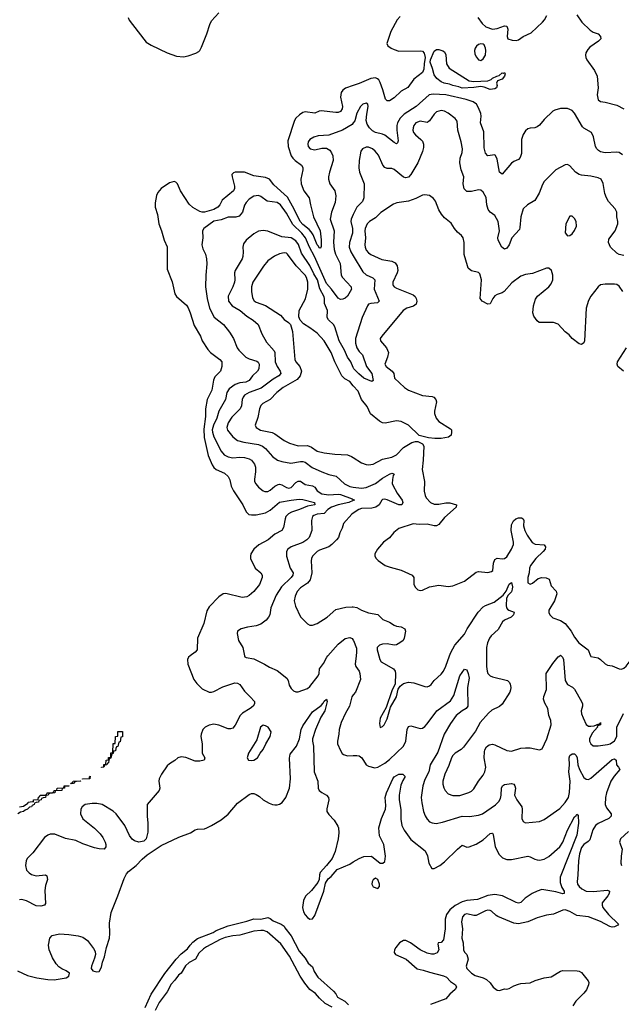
# Model space of a CAD drawing. Header units: inches. Extents: x 2001573 to 2220545, y 644482 to 846830.
# Tile 667 of 755: x 2137150 to 2142289, y 777024 to 785432. Entities that reach past the tile are written whole.
import ezdxf

# ---------------------------------------------------------------- set-up
doc = ezdxf.new("R2010")
doc.units = ezdxf.units.IN
doc.header["$MEASUREMENT"] = 0
for name, color, linetype in [('C1737', 7, 'Continuous'), ('C1738', 7, 'Continuous'), ('C1747', 7, 'Continuous'), ('C1748', 7, 'Continuous')]:
    doc.layers.add(name, color=color, linetype=linetype)

msp = doc.modelspace()

# ---------------------------------------------------------------- linework, layer by layer
at = {"layer": 'C1737', "color": 5}
for points, elevation in [([(2138607.1, 780000), (2138592.8, 779990), (2138583.8, 779970), (2138586.4, 779930), (2138637.8, 779797.8), (2138663.4, 779763.4), (2138710, 779718.7), (2138770, 779690.2), (2138790, 779689.1), (2138810, 779694.9), (2138885.4, 779734.6), (2138988.5, 779768.5), (2139010, 779767), (2139030, 779754.4), (2139070, 779697), (2139120.3, 779650), (2139154.9, 779610), (2139155.6, 779590), (2139143.6, 779570), (2139119.5, 779550), (2139052.9, 779510), (2139032.6, 779490), (2138991.5, 779408.5), (2138970, 779383.1), (2138950, 779375.8), (2138930, 779377.3), (2138850, 779406.9), (2138810, 779415.6), (2138770, 779408.8), (2138735.3, 779390), (2138714, 779370), (2138699.2, 779330), (2138698.2, 779310), (2138708.1, 779250), (2138708.9, 779170), (2138733.1, 779130), (2138724.9, 779110), (2138690, 779100.3), (2138650, 779101), (2138570, 779130.6), (2138530, 779138.2), (2138501.3, 779130), (2138474.7, 779105.3), (2138430, 779078), (2138410, 779059.8), (2138362.1, 778990), (2138342.2, 778950), (2138339.7, 778930), (2138348.2, 778870), (2138342, 778850), (2138239.5, 778730), (2138238.5, 778630), (2138246.2, 778570), (2138245.8, 778494.2), (2138230, 778437.2), (2138210, 778416.2), (2138167.7, 778407.7), (2138130, 778419.5), (2138110, 778434.5), (2138087, 778467), (2138049.6, 778550), (2137974.7, 778650), (2137950, 778672.6), (2137855.1, 778730), (2137810, 778739.1), (2137770, 778738.5), (2137710, 778729.6), (2137683.7, 778710), (2137674, 778690), (2137670.4, 778650), (2137690, 778608.2), (2137789.1, 778529.1), (2137839.1, 778479.1), (2137860.5, 778450), (2137880.5, 778410), (2137885.5, 778390), (2137886.8, 778370), (2137871.3, 778350), (2137830, 778351.5), (2137790, 778360.4), (2137690, 778395.1), (2137630, 778423.9), (2137541.4, 778441.4), (2137450, 778477.3), (2137410, 778476.4), (2137390, 778469.8), (2137363.5, 778450), (2137261.6, 778318.4), (2137214.2, 778270), (2137205.6, 778250), (2137199, 778210), (2137210, 778170.8), (2137230, 778146.8), (2137250, 778134), (2137290, 778122.8), (2137370, 778131.3), (2137381, 778121), (2137386.8, 778090), (2137370, 778038), (2137364.6, 777995.4), (2137370, 777886), (2137362, 777870), (2137330, 777862.7), (2137290, 777866.6), (2137210, 777907), (2137170, 777918), (2137150, 777917.2)], 220), ([(2139071.2, 780000), (2139072.8, 779992.8), (2139085.8, 779985.8), (2139150, 779974.3), (2139242, 779930), (2139283.4, 779903.4), (2139350, 779874.9), (2139432.4, 779810), (2139443.1, 779790), (2139451.7, 779750), (2139470, 779720.4), (2139490, 779700.7), (2139510, 779693.4), (2139530, 779693.4), (2139610, 779720.3), (2139630, 779738), (2139698.9, 779830), (2139707.8, 779850), (2139711.2, 779890), (2139744.2, 779935.8), (2139774.8, 779990), (2139783.6, 780000)], 240), ([(2140000, 779667), (2139987.1, 779650), (2139967.9, 779570), (2139932.8, 779510), (2139895.6, 779430), (2139879.6, 779370), (2139876.5, 779330), (2139864, 779270), (2139864.6, 779250), (2139890, 779190.8), (2139906.1, 779166.1), (2139917.3, 779157.3), (2139950, 779146.4), (2140000, 779148.8)], 240), ([(2137131, 777310), (2137217.3, 777270), (2137296, 777250), (2137390, 777235.2), (2137446, 777234), (2137546, 777250), (2137570, 777264.7), (2137575.3, 777290), (2137548, 777310), (2137510, 777326), (2137484.4, 777344.4), (2137462.7, 777370), (2137430, 777422), (2137410, 777468.7), (2137402, 777490), (2137397, 777530), (2137406.6, 777590), (2137427.8, 777612.2), (2137490, 777625.5), (2137570, 777621.6), (2137650, 777607.7), (2137690, 777596.3), (2137730.4, 777570.4), (2137781.1, 777501.1), (2137794.4, 777474.4), (2137798, 777450), (2137790, 777418), (2137762.8, 777350), (2137761, 777330), (2137774, 777310), (2137810, 777301), (2137830, 777304.7), (2137850, 777342), (2137856.4, 777383.6), (2137873.8, 777430), (2137891.5, 777510), (2137916.3, 777590), (2137920.6, 777630), (2137917.2, 777717.2), (2137931.5, 777808.5), (2137990, 777951.7), (2138041.9, 778098.1), (2138061.9, 778138.1), (2138080.2, 778159.8), (2138144.5, 778210), (2138196.1, 778263.9), (2138239.5, 778300.5), (2138359.6, 778380.4), (2138510, 778452.6), (2138610, 778489), (2138650, 778513.6), (2138670, 778519.7), (2138730, 778524.1), (2138750, 778531.1), (2138790, 778550.2), (2138870, 778598.8), (2138931.1, 778648.9), (2139010, 778743.1), (2139110, 778816.4), (2139130, 778823.1), (2139150, 778823.1), (2139170, 778815.8), (2139198.5, 778798.5), (2139230.8, 778770), (2139281.8, 778741.8), (2139310, 778731.7), (2139330, 778727), (2139350, 778728.5), (2139370, 778733.7), (2139393, 778747), (2139424.7, 778790), (2139454.9, 778870), (2139463.4, 778950), (2139454.1, 779125.9), (2139459.5, 779160.5), (2139514.2, 779230), (2139539.4, 779290), (2139556, 779370), (2139570, 779403.2), (2139650, 779521.5), (2139725.3, 779574.7), (2139743.1, 779596.9), (2139750, 779613.4), (2139770, 779630.7), (2139777.1, 779610), (2139756.1, 779530), (2139722.4, 779477.6), (2139677.1, 779370), (2139652.1, 779290), (2139651.3, 779270), (2139658.9, 779230), (2139665.8, 779010), (2139695.8, 778930), (2139700.9, 778870), (2139708.9, 778850), (2139730, 778832.2), (2139770.2, 778810.2), (2139787, 778790), (2139790.3, 778770), (2139772.5, 778692.5), (2139774.9, 778670), (2139790, 778644), (2139836.2, 778596.2), (2139866.9, 778546.9), (2139874.9, 778530), (2139875.3, 778490), (2139870, 778438), (2139844.4, 778330), (2139819.3, 778270), (2139771.7, 778208.3), (2139716.3, 778150), (2139710.5, 778130), (2139708.4, 778090), (2139696.7, 778063.3), (2139643.2, 777996.8), (2139592.5, 777947.5), (2139574.2, 777910), (2139566.3, 777850), (2139573.9, 777813.9), (2139590, 777787.4), (2139610, 777765.7), (2139630, 777752.2), (2139650, 777754.4), (2139670, 777782.4), (2139747, 777990), (2139762, 778058), (2139784.9, 778095.1), (2139810, 778115.5), (2139863.5, 778176.5), (2139970, 778221.5), (2140000, 778240.2)], 220), ([(2137149.2, 778710), (2137183.1, 778716.9), (2137219.3, 778740.7), (2137224, 778750), (2137256.9, 778756.9), (2137267.3, 778752.7), (2137269, 778770), (2137307.3, 778772.7), (2137310, 778794), (2137322, 778798), (2137326, 778810), (2137368.4, 778811.6), (2137382, 778818), (2137386, 778830), (2137428.7, 778831.3), (2137442, 778838), (2137446, 778850), (2137468.4, 778851.6), (2137470, 778870.3), (2137527.3, 778872.7), (2137530.7, 778890.7), (2137574, 778890), (2137534, 778886), (2137532, 778870), (2137512.7, 778867.3), (2137510, 778849.4), (2137454, 778846), (2137452, 778830), (2137412.7, 778827.3), (2137398, 778822), (2137394, 778810), (2137374, 778806), (2137372, 778790), (2137351.6, 778788.4), (2137338, 778782), (2137334, 778770), (2137314, 778766), (2137312, 778750), (2137291.1, 778748.9), (2137278, 778742), (2137274, 778730), (2137258, 778722), (2137251.3, 778710), (2137233.4, 778706.6), (2137218, 778690), (2137196.9, 778683.1), (2137182, 778670), (2137156, 778664), (2137134, 778650)], 180), ([(2138222.5, 776997.5), (2138274.7, 777110), (2138390, 777288.5), (2138486.4, 777410), (2138530, 777455.8), (2138582.6, 777497.4), (2138605.3, 777530), (2138630, 777554.9), (2138670, 777586.5), (2138802.8, 777637.2), (2138830, 777654.6), (2138930, 777695.3), (2139090, 777733.4), (2139150, 777755.4), (2139210, 777751), (2139270, 777764.9), (2139290, 777757), (2139316.6, 777736.6), (2139382.6, 777710), (2139410, 777690.7), (2139416.4, 777676.4), (2139470, 777607.9), (2139537.9, 777477.9), (2139590, 777418), (2139614.6, 777374.6), (2139650, 777345.7), (2139664.9, 777304.9), (2139696, 777256), (2139830, 777135.5), (2139850, 777113.2), (2139865.2, 777085.2), (2139926.5, 777050), (2139959.5, 777019.5)], 180), ([(2139818.6, 776998.6), (2139759.8, 777030), (2139710, 777077.3), (2139676.5, 777116.5), (2139630, 777151.2), (2139584.9, 777204.9), (2139545.5, 777265.5), (2139456.1, 777436.1), (2139379.8, 777539.8), (2139262.9, 777642.9), (2139233.6, 777653.6), (2139210, 777654.7), (2139150, 777649.7), (2139030, 777613.5), (2138970, 777608.8), (2138905.5, 777594.5), (2138862.6, 777577.4), (2138745.4, 777514.6), (2138720.9, 777499.1), (2138680.3, 777459.7), (2138651.1, 777410), (2138598.3, 777381.7), (2138566.7, 777353.3), (2138530.2, 777290), (2138506.6, 777273.4), (2138476.9, 777230), (2138444, 777196), (2138410, 777131.6), (2138341.3, 777038.7), (2138307.3, 776972.7)], 180)]:
    msp.add_lwpolyline(points, dxfattribs=dict(at, elevation=elevation))
for points, elevation in [([(2139230, 779406.6), (2139206.4, 779390), (2139176, 779284), (2139105.5, 779170), (2139098, 779150), (2139094.8, 779130), (2139106, 779110), (2139130, 779104.9), (2139150, 779108.2), (2139182.7, 779130), (2139205.2, 779170), (2139230, 779201), (2139251.8, 779250), (2139289.6, 779310), (2139299.3, 779350), (2139272.7, 779390), (2139250, 779403.7)], 240), ([(2137850, 779046), (2137848.9, 779048.9), (2137868, 779052), (2137870, 779072), (2137886, 779074), (2137889.6, 779110), (2137908.7, 779111.3), (2137910, 779130.8), (2137928.4, 779131.6), (2137930, 779172), (2137946, 779174), (2137950, 779251.3), (2137967.3, 779252.7), (2137970, 779311.3), (2137987.3, 779312.7), (2137990, 779354), (2138030, 779354), (2138030, 779308), (2138014, 779306), (2138010, 779266), (2137998, 779262), (2137990, 779226), (2137978, 779222), (2137971.6, 779208.4), (2137970, 779188.7), (2137952.7, 779187.3), (2137950, 779166), (2137938, 779162), (2137930, 779126), (2137918, 779122), (2137912, 779108), (2137910, 779086), (2137898, 779082), (2137894, 779070), (2137874, 779066), (2137870, 779048)], 180), ([(2137587.3, 778907.3), (2137590, 778914), (2137602, 778918), (2137606, 778930), (2137674, 778934), (2137669, 778929), (2137632, 778928), (2137618, 778922), (2137610, 778909)], 180), ([(2137686, 778946), (2137686, 778950), (2137746, 778954), (2137746, 778966), (2137751.6, 778971.6), (2137750, 778949.2)], 180)]:
    msp.add_lwpolyline(points, close=True, dxfattribs=dict(at, elevation=elevation))
at = {"layer": 'C1738', "color": 5}
for points, elevation in [([(2138076.9, 785450), (2138086.9, 785426.9), (2138112.7, 785390), (2138230, 785239.3), (2138273.9, 785213.9), (2138410, 785150.3), (2138490, 785121.6), (2138550, 785115.8), (2138590, 785123.1), (2138654.3, 785145.7), (2138679.7, 785160.3), (2138689.6, 785170.4), (2138702.7, 785197.3), (2138750, 785310.8), (2138774, 785390), (2138790, 785421.3), (2138850, 785490.3)], 220), ([(2140000, 784869.9), (2139933.7, 784846.3), (2139909.7, 784830.3), (2139897.3, 784810), (2139890.8, 784770), (2139908.2, 784690), (2139905.5, 784670), (2139890, 784647.4), (2139870, 784639.9), (2139850, 784639), (2139725.4, 784654.6), (2139707.8, 784652.2), (2139670, 784635.1), (2139590, 784645.3), (2139570, 784640.9), (2139539.6, 784620.4), (2139510.2, 784590), (2139497.8, 784570), (2139442.1, 784397.9), (2139442.3, 784350), (2139470, 784270.5), (2139482.8, 784250), (2139502.8, 784230), (2139556.9, 784190), (2139570.2, 784170), (2139570.2, 784150), (2139552.3, 784070), (2139555.8, 784030), (2139576.6, 783970), (2139623.8, 783910), (2139634.6, 783850), (2139661.3, 783750), (2139717.2, 783630), (2139726.6, 783553.4), (2139726, 783494), (2139719, 783481), (2139710, 783480.5), (2139700.4, 783500.4), (2139690, 783509.8), (2139655.7, 783595.7), (2139641, 783621), (2139621.8, 783641.8), (2139570, 783682.4), (2139545.7, 783710), (2139495.3, 783815.3), (2139438, 783918), (2139321.2, 784021.2), (2139285.1, 784070), (2139250, 784084.4), (2139150, 784099.8), (2139070, 784130.8), (2138990.2, 784129.8), (2138975.3, 784124.8), (2138963.1, 784110), (2138963.9, 784090), (2138985, 784010), (2138984.4, 783990), (2138976, 783970), (2138880.8, 783890), (2138860.2, 783850), (2138843.6, 783830), (2138808.9, 783810), (2138730, 783788.1), (2138710, 783787.7), (2138690, 783793.5), (2138630, 783829.8), (2138597.2, 783857.2), (2138523.2, 783970), (2138499.7, 784030), (2138485.5, 784045.5), (2138470, 784050.8), (2138430, 784040.4), (2138358.7, 783990), (2138330, 783957), (2138320.3, 783930), (2138308.9, 783868.9), (2138307.4, 783830), (2138326.4, 783770), (2138338, 783690), (2138362.6, 783630), (2138384.2, 783550), (2138411.2, 783491.2), (2138410, 783302), (2138452.4, 783192.4), (2138476.5, 783090), (2138488.5, 783068.5), (2138573.8, 782993.8), (2138590, 782970.4), (2138607.3, 782930), (2138640.3, 782820.3), (2138694.9, 782730), (2138708.8, 782690), (2138756.8, 782616.8), (2138779.5, 782590), (2138860.3, 782530), (2138876, 782510), (2138875.8, 782470), (2138865.3, 782430), (2138818, 782382), (2138804.7, 782355.3), (2138791.4, 782270), (2138750.7, 782189.3), (2138737.8, 782110), (2138736.2, 782043.8), (2138724.3, 781935.7), (2138724.7, 781864.7), (2138760.7, 781710), (2138795.3, 781630), (2138810, 781607.9), (2138830, 781591.5), (2138899.2, 781559.2), (2138931.1, 781531.1), (2138944.2, 781504.2), (2138957.8, 781450), (2138976.5, 781410), (2139056.9, 781290), (2139086, 781230), (2139108.3, 781208.3), (2139130, 781202.9), (2139170, 781203.1), (2139250, 781221.5), (2139290, 781243.8), (2139370, 781312.5), (2139470, 781329.6), (2139537.2, 781337.2), (2139570, 781335), (2139668, 781310), (2139670.5, 781290), (2139610, 781279), (2139541.5, 781250), (2139472.1, 781227.9), (2139446.4, 781213.6), (2139425, 781190), (2139417.3, 781170), (2139404, 781096), (2139390.3, 781070), (2139330, 781038.2), (2139273.6, 780990), (2139193.3, 780946.7), (2139150.2, 780910), (2139126, 780870), (2139120.9, 780850), (2139122, 780830), (2139160.3, 780750), (2139210.4, 780710), (2139220.4, 780690), (2139222, 780670), (2139199.6, 780610), (2139150, 780548.7), (2139110, 780514.5), (2139090, 780503.1), (2139050, 780497.2), (2138910, 780531.9), (2138888.9, 780530), (2138850, 780502.9), (2138770, 780417.9), (2138750, 780383.1), (2138723.3, 780276.7), (2138670.1, 780150), (2138665, 780050), (2138650.3, 780030), (2138607.1, 780000)], 220), ([(2140000, 784551.7), (2139990, 784537.4), (2139907.7, 784490), (2139790, 784447.1), (2139700.9, 784439), (2139661.6, 784430), (2139629, 784410), (2139615.8, 784390), (2139611.4, 784370), (2139615.8, 784350), (2139632.4, 784330), (2139670, 784320.1), (2139730, 784336), (2139770, 784336.1), (2139798.8, 784318.8), (2139815.1, 784295.1), (2139824.7, 784270), (2139829, 784230), (2139795.3, 784130), (2139787.4, 784090), (2139788.7, 784070), (2139799.1, 784030), (2139843, 783970), (2139851.3, 783928.7), (2139844.2, 783870), (2139812.7, 783787.3), (2139802.9, 783730), (2139836.3, 783630), (2139832, 783532), (2139837.1, 783470), (2139848.5, 783430), (2139886.8, 783350), (2139895.2, 783250), (2139906.7, 783230), (2139981.1, 783150), (2139982.8, 783142.7), (2139984.4, 783130), (2139974.3, 783110), (2139949.2, 783070.8), (2139930, 783054), (2139910, 783045.6), (2139890, 783043.8), (2139870, 783053.7), (2139814, 783130), (2139770, 783178.7), (2139669.6, 783410), (2139624.4, 783490), (2139591.5, 783570), (2139560.6, 783610), (2139483, 783683), (2139430, 783779.8), (2139377.2, 783850), (2139350, 783870.9), (2139263.3, 783883.3), (2139210, 783922), (2139190, 783929.7), (2139150, 783926), (2139110, 783900.4), (2139084.4, 783870), (2139071, 783849), (2139052.2, 783790), (2139026.3, 783753.7), (2138995.4, 783744.6), (2138930, 783745.2), (2138870, 783722.3), (2138810, 783711.3), (2138723.8, 783650), (2138712.7, 783630), (2138714, 783570), (2138705.7, 783510), (2138714.4, 783474.4), (2138737.6, 783430), (2138746.7, 783390), (2138748.6, 783348.6), (2138739, 783250), (2138737.8, 783150), (2138752, 783050), (2138771.2, 782970), (2138812.2, 782892.2), (2138890.1, 782830.1), (2138943.1, 782763.1), (2138976.4, 782710), (2139008.5, 782630), (2139022, 782610), (2139082.8, 782550), (2139110, 782536.3), (2139175.3, 782515.3), (2139186.9, 782506.9), (2139195.3, 782490), (2139192.4, 782450), (2139180.8, 782430), (2139137.8, 782390), (2139109.6, 782350.4), (2139082.1, 782337.9), (2139029.6, 782330.4), (2138990, 782316.1), (2138941, 782279), (2138921.1, 782250), (2138908.8, 782190), (2138852.3, 782090), (2138835, 782030), (2138807.2, 781970), (2138795.5, 781930), (2138795.9, 781910), (2138808.6, 781870), (2138870, 781747.6), (2138896.5, 781716.5), (2138930, 781700.2), (2138970, 781692.2), (2139030, 781697.3), (2139070, 781694.8), (2139110, 781683.5), (2139130.6, 781670.6), (2139156.3, 781636.3), (2139164.5, 781610), (2139165.8, 781570), (2139155.8, 781510), (2139157.3, 781490), (2139166.5, 781470), (2139190, 781440.3), (2139229.3, 781409.3), (2139243.7, 781403.7), (2139270, 781402.7), (2139290, 781413.8), (2139330, 781450.2), (2139357, 781463), (2139370, 781464.8), (2139390, 781459), (2139430, 781436.5), (2139450, 781432), (2139470, 781438.8), (2139510, 781480.6), (2139530, 781492.8), (2139550, 781490.2), (2139590, 781463.5), (2139652.3, 781452.3), (2139670, 781438.9), (2139690.8, 781410), (2139730, 781384.1), (2139790, 781373.7), (2139870, 781379.4), (2139890, 781376.9), (2139990, 781341.6), (2140000, 781335.9)], 240), ([(2140000, 783767.6), (2139981.3, 783730), (2139979.2, 783710), (2139993.6, 783650), (2139992.9, 783610), (2139967, 783530), (2139964, 783490), (2139979, 783450), (2140000, 783414.6)], 260), ([(2140000, 782461.3), (2139978.9, 782510), (2139950.3, 782550.3), (2139924.4, 782610), (2139880.6, 782690), (2139841.4, 782810), (2139829.8, 782830), (2139787.6, 782870), (2139776.5, 782890), (2139778.9, 782950), (2139754.3, 783010), (2139754.4, 783050), (2139750, 783067), (2139714.1, 783134.1), (2139693.1, 783210), (2139662.6, 783262.6), (2139630, 783333.8), (2139558, 783438), (2139532, 783512), (2139510, 783542.4), (2139470, 783568.1), (2139390, 783578), (2139270, 783627.4), (2139230, 783633.1), (2139190, 783625.1), (2139150, 783603.1), (2139083.8, 783550), (2139060.9, 783519.1), (2139056, 783490), (2139060.3, 783450), (2139057.3, 783410), (2139050.2, 783390), (2138990.9, 783289.1), (2138985.6, 783270), (2138989.3, 783210), (2138985.4, 783190), (2138971, 783150), (2138931.1, 783070), (2138935, 783030), (2138966.5, 782990), (2139033.8, 782950), (2139090, 782901.6), (2139145.2, 782865.2), (2139187.2, 782830), (2139219, 782750), (2139257.6, 782677.6), (2139324, 782604), (2139330.1, 782590), (2139331.7, 782510), (2139349.1, 782470), (2139375.3, 782430), (2139380.6, 782410), (2139363.2, 782390), (2139316.3, 782363.7), (2139214.2, 782285.8), (2139110.8, 782249.1), (2139070, 782225), (2139057.8, 782210), (2139050.8, 782190), (2139044, 782136), (2139034, 782110), (2138962.1, 782037.9), (2138930.9, 781990), (2138920.2, 781950), (2138926.8, 781926.8), (2138971.3, 781870), (2139010, 781839.7), (2139064.1, 781824.1), (2139190, 781805.3), (2139225.3, 781790), (2139250.1, 781770.1), (2139310, 781702.9), (2139352.1, 781672.1), (2139390, 781658.4), (2139465.1, 781645.1), (2139550, 781658.7), (2139570, 781659.5), (2139590, 781653.1), (2139649.1, 781609.1), (2139730, 781571), (2139790, 781549.4), (2139853.5, 781533.5), (2139924.9, 781470), (2139970, 781445.3), (2140000, 781441.6)], 260), ([(2140000, 782306.9), (2139970, 782341.7), (2139926.2, 782366.2), (2139900.7, 782390), (2139841.4, 782510), (2139810, 782591.6), (2139749.7, 782690), (2139690, 782754.3), (2139630, 782801.6), (2139574.5, 782834.5), (2139546.3, 782866.3), (2139534.9, 782894.9), (2139536.3, 782950), (2139592.3, 783047.7), (2139611.4, 783130), (2139612.4, 783190), (2139601.3, 783230), (2139589.9, 783250), (2139512.5, 783330), (2139439.1, 783430), (2139430, 783437.2), (2139410, 783442.4), (2139370, 783433.6), (2139325.9, 783414.1), (2139270, 783374.3), (2139231.7, 783328.3), (2139142.1, 783190), (2139130.9, 783150), (2139130.9, 783110.9), (2139137.8, 783057.8), (2139152.1, 783032), (2139170, 783019.6), (2139250, 782990.2), (2139377.1, 782910), (2139410, 782873.4), (2139447.4, 782847.4), (2139463, 782830), (2139480.4, 782770), (2139500.9, 782530), (2139510.3, 782510), (2139543.9, 782470), (2139557.5, 782430), (2139544.8, 782390), (2139519.9, 782360.1), (2139400.7, 782290), (2139345.4, 782250), (2139289.1, 782190), (2139226.3, 782153.7), (2139210, 782138.9), (2139198.5, 782110), (2139185, 782035), (2139163.1, 781970), (2139169.2, 781949.2), (2139206.8, 781926.8), (2139305.8, 781905.8), (2139330, 781896.3), (2139410, 781839.1), (2139455.6, 781815.6), (2139530, 781794.2), (2139610, 781795.9), (2139641.7, 781781.7), (2139690, 781748.3), (2139750, 781732.9), (2139841.7, 781721.7), (2139950, 781717.7), (2139983.1, 781703.1), (2140000, 781692.6)], 280), ([(2140000, 781325.7), (2139962.4, 781310), (2139870.3, 781290), (2139813.5, 781270), (2139782.9, 781250), (2139750, 781215.7), (2139690, 781208.9), (2139662.3, 781197.7), (2139651.3, 781188.7), (2139643, 781157), (2139646.7, 781070), (2139621.8, 781010), (2139601.8, 780990), (2139570, 780968.5), (2139468.7, 780931.3), (2139440.3, 780910), (2139428.9, 780890), (2139429.1, 780850), (2139460.2, 780750), (2139485.2, 780710), (2139483.8, 780690), (2139469.2, 780670), (2139387.7, 780590), (2139341.5, 780518.5), (2139296.9, 780410), (2139285.7, 780350), (2139275.3, 780330), (2139255, 780305), (2139210, 780269.7), (2139170, 780255.1), (2139094.9, 780245.1), (2139042, 780230), (2139010.7, 780209.3), (2139008.2, 780190), (2139020.4, 780130), (2139055.3, 780070), (2139071.2, 780000)], 240), ([(2140000, 781218.1), (2139987.9, 781210), (2139916.5, 781130), (2139903.7, 781090), (2139883.8, 781050), (2139872.7, 781010), (2139857, 780990), (2139817.8, 780950), (2139790.3, 780930), (2139710, 780901.8), (2139690, 780889.8), (2139652.3, 780850), (2139642.6, 780830), (2139639.2, 780810), (2139645, 780710), (2139631.3, 780648.7), (2139610, 780619.2), (2139550, 780581.4), (2139520.2, 780550), (2139502.6, 780510), (2139494.2, 780470), (2139505.5, 780425.5), (2139550, 780332.4), (2139610, 780274), (2139630, 780263), (2139650, 780261.6), (2139690, 780276.4), (2139775.6, 780330), (2139850, 780394.9), (2139935.6, 780415.6), (2139990, 780419.5), (2140000, 780417.6)], 260), ([(2139783.6, 780000), (2139870, 780098.3), (2139930, 780148.1), (2139970, 780156.8), (2139990, 780148.8), (2140000, 780134.2)], 240)]:
    msp.add_lwpolyline(points, dxfattribs=dict(at, elevation=elevation))
at = {"layer": 'C1747', "color": 5}
for points, elevation in [([(2140024.9, 780000), (2140016.2, 779930), (2140022.4, 779910), (2140049.2, 779870), (2140056.9, 779850), (2140061.8, 779798.2), (2140017.6, 779690), (2140000, 779667)], 240), ([(2140218.2, 780000), (2140227.6, 779970), (2140238.4, 779950), (2140344, 779890), (2140356.3, 779870), (2140359.3, 779850), (2140358.8, 779761.2), (2140330, 779702), (2140280.5, 779559.5), (2140230, 779469), (2140223.1, 779423.1), (2140228.5, 779388.5), (2140250, 779397.3), (2140262.7, 779410), (2140290, 779461), (2140318.4, 779561.6), (2140369.2, 779650), (2140384.5, 779715.5), (2140399.6, 779740.4), (2140430, 779763.8), (2140470, 779774.4), (2140518, 779770), (2140610, 779737.1), (2140630, 779736.3), (2140650, 779744), (2140663.9, 779756.1), (2140689.4, 779790), (2140750, 779843), (2140770, 779870.5), (2140790, 779910.5), (2140822.7, 780000)], 260), ([(2141137.2, 780000), (2141136.9, 779910), (2141142.4, 779870), (2141150.4, 779850.3), (2141170.3, 779830.3), (2141190, 779820.4), (2141318, 779790), (2141333.5, 779773.5), (2141339.3, 779759.3), (2141344.9, 779730), (2141343.7, 779710), (2141337, 779690), (2141271.4, 779588.6), (2141250, 779568.7), (2141184.2, 779535.8), (2141153.4, 779510), (2141082.4, 779430), (2141042.5, 779357.5), (2140940.8, 779219.2), (2140920.4, 779199.6), (2140870, 779168), (2140850.2, 779150), (2140837.7, 779130), (2140817, 779063), (2140782.7, 778990), (2140765.5, 778930), (2140765.1, 778905.1), (2140772.8, 778872.8), (2140784.9, 778850), (2140810, 778822.7), (2140850, 778807.7), (2140910, 778808.7), (2140986.8, 778833.1), (2141010, 778844.9), (2141030, 778864.6), (2141069.9, 778930.1), (2141110, 778982.4), (2141123.1, 779010), (2141132.4, 779050), (2141116.8, 779130), (2141119.7, 779180.3), (2141123.3, 779196.7), (2141137.4, 779222.6), (2141159.3, 779240.7), (2141190, 779245.7), (2141210, 779240.9), (2141310, 779192), (2141350, 779184.9), (2141430, 779210.3), (2141470, 779215.8), (2141510, 779215.3), (2141590, 779196.3), (2141613.4, 779206.6), (2141653.6, 779290), (2141690.5, 779410), (2141686.7, 779446.7), (2141670.9, 779490), (2141660.9, 779550), (2141636.6, 779596.6), (2141625.1, 779630), (2141627.9, 779652.1), (2141648.7, 779711.3), (2141648.4, 779850), (2141705.1, 779934.9), (2141750, 779990.7), (2141763.2, 780000)], 260), ([(2141775.7, 780000), (2141787.3, 779990), (2141794.6, 779970), (2141808.5, 779788.5), (2141830, 779756.4), (2141872.8, 779732.7), (2141890, 779716.3), (2141947.8, 779610), (2141956.5, 779590), (2141957.8, 779570), (2141946.5, 779530), (2141950, 779504.7), (2141962, 779470), (2141990, 779414.8), (2142010, 779398.4), (2142030, 779398.3), (2142057.8, 779402.2), (2142098, 779418), (2142104.7, 779415.3), (2142112, 779430), (2142111.4, 779410), (2142094.9, 779405.1), (2142084.1, 779395.9), (2142084.4, 779390), (2142041.5, 779338.5), (2142017.3, 779290), (2142018.3, 779270), (2142028.9, 779250), (2142050, 779230.4), (2142090, 779230.3), (2142170, 779242.9), (2142193.3, 779250), (2142230, 779272.9), (2142250.6, 779310), (2142251.5, 779390), (2142308.9, 779508.9)], 260), ([(2142026.9, 780000), (2142030, 779993), (2142090, 779982), (2142110.4, 779970), (2142150, 779930.4), (2142170, 779920.3), (2142210, 779916), (2142270, 779888.5), (2142290, 779887), (2142310, 779894.9), (2142330, 779912), (2142390, 779992), (2142400.7, 780000)], 280), ([(2140000, 779148.8), (2140030, 779150.3), (2140050, 779144.9), (2140074, 779130), (2140110.4, 779070.4), (2140130, 779057.3), (2140184.7, 779044.7), (2140210, 779048.7), (2140270, 779082.7), (2140310, 779115.2), (2140428.3, 779230), (2140448.1, 779271.9), (2140459.2, 779370), (2140470, 779397.1), (2140490, 779403.7), (2140550, 779383.9), (2140570, 779380.2), (2140590, 779383.6), (2140610, 779396.9), (2140630, 779418.6), (2140714.6, 779530), (2140830, 779616.5), (2140858.5, 779661.5), (2140910, 779828.2), (2140950, 779884.9), (2140970, 779881.6), (2140982, 779850), (2140988.2, 779810), (2140975.1, 779730), (2140978.5, 779570), (2140963.1, 779550), (2140930, 779531.1), (2140879.8, 779490), (2140830, 779421.8), (2140775.8, 779330), (2140721.9, 779178.1), (2140657.3, 779070), (2140643.8, 779010), (2140610, 778944.5), (2140593.4, 778890), (2140580.9, 778790), (2140584.6, 778744.6), (2140598.9, 778670), (2140612.8, 778632.7), (2140630, 778604.9), (2140650, 778583.8), (2140673.1, 778573.1), (2140708.8, 778568.8), (2140761.1, 778578.9), (2140930, 778631.2), (2140992.1, 778627.9), (2141070, 778639.1), (2141104.5, 778650), (2141213.7, 778726.3), (2141243.8, 778756.2), (2141257.2, 778782.8), (2141264.1, 778810), (2141266.3, 778870), (2141273.3, 778890), (2141290, 778901.5), (2141350, 778910.2), (2141370, 778904.4), (2141380.3, 778890), (2141384.4, 778870), (2141377.4, 778810), (2141397.8, 778770), (2141438.9, 778710), (2141443.1, 778690), (2141440.5, 778610), (2141450, 778586), (2141470, 778574), (2141530, 778579.3), (2141590, 778586.7), (2141630, 778603.7), (2141763, 778697), (2141810, 778747.2), (2141836.8, 778790), (2141847.5, 778832.5), (2141852.4, 778930), (2141841.7, 779010), (2141846, 779070), (2141842.6, 779130), (2141848.2, 779150), (2141870, 779164.2), (2141890, 779162.8), (2141904.4, 779150), (2141911.4, 779130), (2141916.3, 779070), (2141930.8, 779030), (2141970, 778962.3), (2141990, 778945.7), (2142010, 778943.6), (2142030, 778954.4), (2142210, 779115.5), (2142230, 779119.1), (2142243.7, 779110), (2142248.1, 779070), (2142266.3, 779050), (2142276.1, 779030), (2142227.9, 778972.1), (2142200.9, 778930), (2142163, 778830), (2142152.8, 778790), (2142151, 778730), (2142162.8, 778702.8), (2142202.3, 778650), (2142201.7, 778630), (2142182, 778610), (2142092.3, 778567.7), (2142068, 778550), (2142045.5, 778514.5), (2142019.7, 778430), (2142006.3, 778413.7), (2141970, 778389.8), (2141950, 778363.1), (2141931.5, 778310), (2141922.1, 778250), (2141918.9, 778130), (2141911.1, 778070), (2141915.9, 778050), (2141930, 778029.2), (2141951.6, 778010), (2141990, 777991.6), (2142050, 777987.5), (2142170, 777998.2), (2142188.2, 777990), (2142185.5, 777970), (2142173.7, 777950), (2142126.7, 777890), (2142125.2, 777870), (2142132.6, 777850), (2142178.8, 777790), (2142265.7, 777710), (2142258.5, 777701.5), (2142230, 777686.3), (2142210, 777683.9), (2142190, 777687.5), (2142112.2, 777732.2), (2142010, 777771.7), (2141910, 777783.4), (2141850, 777818.2), (2141810, 777832.5), (2141790, 777828.5), (2141710, 777795.3), (2141650, 777786.2), (2141570, 777763.5), (2141490, 777727.9), (2141410, 777712.7), (2141370, 777716), (2141234.6, 777774.6), (2141221.4, 777781.4), (2141179.6, 777819.6), (2141170, 777825.5), (2141150, 777827.5), (2141130, 777823.4), (2141050, 777782.9), (2141030, 777782.2), (2140970, 777795.7), (2140950, 777791.6), (2140931.5, 777770), (2140923.2, 777730), (2140931.3, 777670), (2140925.8, 777590), (2140939, 777550), (2140940.3, 777490), (2140949.2, 777469.2), (2140970.5, 777450), (2140981.3, 777410), (2140962.6, 777350), (2140970.3, 777330), (2141010, 777290.3), (2141040.4, 777270), (2141110, 777249.2), (2141136.8, 777236.8), (2141170, 777207.2), (2141194.6, 777170), (2141230, 777144), (2141250, 777143.6), (2141290, 777157.3), (2141310, 777154.3), (2141330, 777158), (2141370, 777182.7), (2141410, 777196.4), (2141430, 777201.6), (2141510, 777206.7), (2141553.1, 777226.9), (2141630, 777249.2), (2141690, 777260.2), (2141770, 777307.3), (2141790, 777313.7), (2141911.4, 777311.4), (2141930, 777307), (2141950, 777295.5), (2142005.3, 777225.2), (2142011.8, 777210), (2142010.2, 777190), (2141991.5, 777148.5), (2141970, 777118.7), (2141900.5, 777050), (2141874.4, 777010)], 240), ([(2140000, 778240.2), (2140049.2, 778270.8), (2140090, 778286.2), (2140154.8, 778290), (2140230, 778230.6), (2140251.6, 778228.4), (2140270, 778244.7), (2140275.1, 778290), (2140264.4, 778370), (2140259.9, 778390), (2140222.9, 778462.9), (2140218.8, 778530), (2140241, 778610), (2140275.9, 778690), (2140278.5, 778721.5), (2140273.4, 778790), (2140282.4, 778830), (2140336.2, 778950), (2140350, 778967.9), (2140389.3, 778990.7), (2140424, 778990), (2140443.6, 778970), (2140423.2, 778936.8), (2140405.5, 778894.5), (2140390.8, 778810), (2140392.1, 778770), (2140406.7, 778686.7), (2140404.6, 778604.6), (2140415.2, 778550), (2140433, 778510), (2140490, 778433.1), (2140613.6, 778333.6), (2140632.3, 778292.3), (2140645, 778230), (2140670, 778185.2), (2140690, 778183.9), (2140739.9, 778210), (2140778.8, 778241.2), (2140890, 778350.3), (2140930, 778382.8), (2140970, 778365.5), (2140990, 778368.9), (2141050, 778392.4), (2141110, 778428.1), (2141170, 778481.7), (2141184.5, 778484.5), (2141190, 778484.9), (2141195.2, 778475.2), (2141210.2, 778370), (2141245, 778304.9), (2141275.1, 778275.1), (2141310, 778261.7), (2141350, 778260.2), (2141490, 778289.3), (2141510, 778284.5), (2141550, 778262.9), (2141570, 778257.1), (2141590, 778256), (2141630, 778264.6), (2141670, 778286), (2141763.8, 778370), (2141789.9, 778410.1), (2141830, 778510.4), (2141890, 778626.4), (2141903.9, 778636.1), (2141910, 778647.3), (2141919.5, 778639.5), (2141923.5, 778570), (2141909.4, 778470), (2141766.4, 778110), (2141765.7, 778065.7), (2141780.8, 778020.8), (2141800.2, 777990), (2141800.5, 777970), (2141790, 777966.6), (2141730, 777983.4), (2141610, 778004.8), (2141570, 777991.4), (2141528.9, 777970), (2141468.8, 777930), (2141430, 777892.6), (2141411.2, 777888.8), (2141390, 777892.7), (2141273.3, 777950), (2141210, 777961), (2141150, 777953.1), (2141061.4, 777918.6), (2140970, 777909.9), (2140930, 777899.2), (2140870, 777868.7), (2140825.7, 777830), (2140796.3, 777790), (2140784.1, 777750), (2140784.5, 777670), (2140770, 777574), (2140750, 777552.3), (2140724.7, 777550), (2140722.8, 777537.2), (2140730.3, 777490), (2140715.5, 777464.5), (2140687.5, 777452.5), (2140667.4, 777452.6), (2140630, 777462.3), (2140570, 777490.7), (2140488.9, 777550), (2140450, 777569.6), (2140429.8, 777570.2), (2140393.9, 777550), (2140362.2, 777510), (2140352, 777490), (2140347.8, 777467.8), (2140360.3, 777450), (2140450.3, 777410), (2140546.6, 777326.6), (2140596.9, 777316.9), (2140650, 777298.5), (2140770, 777268), (2140794.9, 777254.9), (2140830, 777218.4), (2140872.8, 777190), (2140880.3, 777170), (2140868.9, 777150), (2140823.8, 777110), (2140790.6, 777070), (2140658.2, 777021.8)], 220), ([(2142350, 778498.7), (2142282.3, 778437.7), (2142274, 778410), (2142297, 778350), (2142287.4, 778290), (2142284.9, 778230), (2142290.6, 778210)], 260)]:
    msp.add_lwpolyline(points, dxfattribs=dict(at, elevation=elevation))
at = {"layer": 'C1747', "color": 5, "elevation": 220}
msp.add_lwpolyline([(2140190, 778101.1), (2140170, 778086), (2140161.2, 778070), (2140158, 778050), (2140170, 778027.9), (2140210, 778012.9), (2140222.8, 778030), (2140223.7, 778050), (2140210, 778091.3)], close=True, dxfattribs=at)
at = {"layer": 'C1748', "color": 5}
for points, elevation in [([(2140399.6, 785460.4), (2140374.3, 785430), (2140321.1, 785330), (2140285.5, 785230), (2140295.5, 785210), (2140323, 785190), (2140350, 785176.2), (2140390, 785164.6), (2140570, 785166.4), (2140590, 785162.7), (2140605.5, 785145.5), (2140614.2, 785110), (2140604.3, 785055.7), (2140603.7, 785010), (2140590, 784982.3), (2140516.9, 784923.1), (2140466.1, 784853.9), (2140410, 784822.6), (2140350, 784763.5), (2140310, 784739.6), (2140290, 784738.4), (2140274.9, 784754.9), (2140252.9, 784832.9), (2140230, 784895.6), (2140217.5, 784917.5), (2140207.6, 784927.6), (2140190, 784934.3), (2140150, 784931.2), (2140050, 784887.8), (2140000, 784869.9)], 220), ([(2141063.1, 785450), (2141100.2, 785400.2), (2141131.9, 785371.9), (2141190, 785350.4), (2141230, 785356.5), (2141290, 785378.7), (2141310, 785375.5), (2141319.6, 785350), (2141314.3, 785290), (2141319.6, 785270), (2141357.3, 785257.3), (2141390, 785254.8), (2141410, 785260.7), (2141450, 785287.6), (2141518.9, 785321.1), (2141615.3, 785410), (2141633.1, 785430), (2141653.2, 785466.8)], 240), ([(2141910, 785472.4), (2141952, 785410), (2142023.2, 785343.2), (2142050, 785324.6), (2142090.7, 785310), (2142110.6, 785290), (2142113, 785270), (2142095.5, 785250), (2142021.6, 785198.4), (2142001.8, 785178.2), (2141986.3, 785150), (2141984, 785130), (2141985.5, 785110), (2141994, 785090), (2142059.4, 784999.4), (2142083.1, 784950), (2142090.2, 784850), (2142082.5, 784790), (2142090, 784747), (2142110, 784732.7), (2142150, 784727.2), (2142250, 784702.3), (2142310, 784672)], 240), ([(2142297.9, 784277.9), (2142270, 784297.6), (2142250, 784300.2), (2142150, 784294.9), (2142110, 784303.5), (2142094.5, 784314.5), (2142078.9, 784330), (2142068.9, 784348.9), (2142051.9, 784431.9), (2142033.3, 784470), (2141970, 784504.6), (2141956.6, 784516.6), (2141890, 784634), (2141870, 784656.1), (2141830, 784674), (2141770, 784674.5), (2141720.2, 784659.8), (2141704.4, 784650), (2141630, 784578.7), (2141590, 784532.3), (2141570, 784518), (2141550, 784507.6), (2141510, 784506.6), (2141490, 784500.9), (2141470, 784484.5), (2141450, 784452.7), (2141435.9, 784410), (2141435.2, 784290), (2141423.8, 784256.2), (2141410, 784239.7), (2141370, 784222.4), (2141350, 784207.3), (2141270, 784112), (2141250, 784129), (2141230, 784242), (2141213.8, 784273.8), (2141210, 784277.2), (2141150, 784269.5), (2141130, 784292.7), (2141118.8, 784338.8), (2141113.6, 784473.6), (2141086.9, 784550), (2141093, 784607), (2141089.8, 784630), (2141070, 784680.5), (2141050.8, 784710), (2141024.7, 784730), (2140964.5, 784750), (2140790.1, 784789.9), (2140683.2, 784796.8), (2140649, 784791), (2140538.2, 784690), (2140435.1, 784624.9), (2140399.8, 784590), (2140376.8, 784550), (2140372, 784530), (2140370.8, 784490), (2140382.2, 784397.8), (2140378.3, 784381.7), (2140370, 784372.8), (2140350, 784382.2), (2140270, 784446.9), (2140250, 784455.9), (2140189.7, 784470), (2140164.1, 784484.1), (2140137.2, 784510), (2140119.4, 784539.4), (2140110.8, 784570), (2140114.6, 784625.4), (2140125.6, 784690), (2140122.7, 784710), (2140110, 784718.4), (2140082, 784710), (2140062.4, 784690), (2140030, 784634.5), (2140011.7, 784568.3), (2140000, 784551.7)], 240), ([(2142310, 783418.9), (2142270, 783426.3), (2142250, 783439.4), (2142198, 783490), (2142179.6, 783530), (2142183.1, 783556.9), (2142235.6, 783630), (2142260.4, 783690), (2142260.5, 783710), (2142249.7, 783750), (2142251.5, 783790), (2142237.5, 783817.5), (2142180.6, 783880.6), (2142161.3, 783910), (2142148.7, 783948.7), (2142132.7, 784032.7), (2142117, 784070), (2142090, 784082.4), (2142030, 784097.2), (2141950, 784104.5), (2141930, 784110.6), (2141898.5, 784130), (2141850, 784184.5), (2141830, 784195.1), (2141810, 784192.3), (2141730.4, 784149.6), (2141630, 784049.6), (2141615.8, 784024.2), (2141588.3, 783950), (2141550, 783888), (2141488, 783850), (2141450, 783816.2), (2141430, 783749), (2141423.6, 783656.4), (2141418.6, 783641.4), (2141352.9, 783570), (2141330.3, 783510), (2141310, 783482), (2141290, 783472.3), (2141269.6, 783490), (2141236.9, 783550), (2141235.8, 783570), (2141248.1, 783630), (2141238.4, 783710), (2141210, 783758.9), (2141168.1, 783788.1), (2141152.5, 783812.5), (2141139.8, 783850), (2141133.6, 783913.6), (2141110, 783960.7), (2141090, 783977.7), (2141070, 783979.8), (2141010, 783966), (2140970, 783966), (2140947.4, 783987.4), (2140939.7, 784030), (2140942.7, 784090), (2140920.4, 784150), (2140910.8, 784210.8), (2140911.9, 784250), (2140930, 784298.8), (2140933.5, 784330), (2140922.5, 784390), (2140891.7, 784490), (2140886.4, 784566.4), (2140870, 784587.8), (2140810, 784632.8), (2140779.3, 784650), (2140750, 784656), (2140710, 784645.1), (2140690, 784625.7), (2140650, 784567.6), (2140639.7, 784560.3), (2140630, 784555.4), (2140570, 784564.4), (2140534, 784550), (2140517.3, 784530), (2140510.2, 784510), (2140509.3, 784490), (2140515.5, 784470), (2140530, 784447.6), (2140577.6, 784410), (2140590, 784394.9), (2140598.6, 784370), (2140598.9, 784341.1), (2140592, 784308), (2140550.4, 784210), (2140490.2, 784109.8), (2140470, 784088), (2140450, 784082.6), (2140430, 784088.5), (2140350, 784154), (2140330, 784160.5), (2140290, 784161.3), (2140268.6, 784168.6), (2140251, 784191), (2140216, 784276), (2140188, 784310), (2140162.9, 784330), (2140130, 784342.4), (2140110, 784343.1), (2140077.1, 784330), (2140064.9, 784310), (2140048.9, 784230), (2140047.3, 784167.3), (2140054, 784130), (2140094, 784030), (2140091.1, 783910), (2140079.5, 783880.5), (2140031, 783830), (2140000, 783767.6)], 260), ([(2142302.2, 783110), (2142270, 783155.6), (2142250, 783169.6), (2142230, 783174.3), (2142150, 783175.1), (2142110, 783168.3), (2142090, 783151.2), (2142029.1, 783070), (2142010, 783034), (2141988.7, 782970), (2141974, 782690), (2141967.9, 782672.1), (2141950, 782657.2), (2141930, 782664), (2141870, 782709.4), (2141842.4, 782742.4), (2141810, 782767.3), (2141750, 782831.5), (2141710, 782847.8), (2141587, 782847), (2141570, 782862), (2141541.7, 782901.7), (2141534.3, 782930), (2141538.3, 782990), (2141555.2, 783044.8), (2141574, 783070), (2141670, 783150.4), (2141690, 783175.5), (2141704.7, 783210), (2141703.6, 783250), (2141691.8, 783290), (2141670, 783309), (2141650, 783309.2), (2141530, 783265.1), (2141470, 783255.6), (2141430, 783241.6), (2141354, 783186), (2141287.9, 783112.1), (2141270, 783099.1), (2141230, 783086.6), (2141210, 783074.3), (2141191.6, 783050), (2141170, 783004.5), (2141150, 783001.6), (2141101.6, 783030), (2141083.5, 783050), (2141093.5, 783210), (2141080.6, 783260.6), (2141070, 783272.6), (2141010, 783288.7), (2140996.8, 783296.8), (2140982, 783310), (2140974, 783330), (2140947.2, 783427.3), (2140946.6, 783530), (2140937.6, 783570), (2140923.6, 783590), (2140890, 783618.4), (2140862.9, 783650), (2140835.4, 783695.4), (2140780.1, 783740.1), (2140752.1, 783772.1), (2140729.8, 783809.8), (2140702.3, 783882.3), (2140686.1, 783906.1), (2140650, 783929.8), (2140610, 783936.4), (2140590, 783933.3), (2140534.5, 783905.5), (2140470, 783883.5), (2140373, 783867), (2140342.6, 783857.4), (2140234.4, 783785.6), (2140190, 783739.8), (2140136.9, 783710), (2140119.3, 783690), (2140100.9, 783650), (2140098.4, 783630), (2140105.3, 783570), (2140099.5, 783510), (2140100.8, 783490), (2140110, 783465.2), (2140130, 783441.6), (2140150, 783427.5), (2140243.5, 783383.5), (2140330, 783371), (2140356.5, 783356.5), (2140374.7, 783330), (2140380.6, 783290), (2140375.5, 783270), (2140336.6, 783190), (2140336.9, 783170), (2140341.5, 783161.5), (2140350.3, 783150), (2140370, 783139), (2140510, 783082.7), (2140527.1, 783067.1), (2140536.6, 783050), (2140541.9, 783030), (2140537.9, 783002.1), (2140514.6, 782985.4), (2140456.3, 782970), (2140425.3, 782950), (2140243, 782730), (2140230.5, 782710), (2140232.4, 782690), (2140284.4, 782630), (2140299.6, 782590), (2140293.4, 782550), (2140270.4, 782490), (2140279.3, 782470), (2140333, 782430), (2140345.5, 782410), (2140350.8, 782370), (2140438.4, 782290), (2140472.4, 782270), (2140590, 782222.8), (2140674.2, 782214.2), (2140687.7, 782207.7), (2140705.5, 782190), (2140710.3, 782170), (2140692.4, 782090), (2140693.8, 782070), (2140708.2, 782028.2), (2140730, 782002.4), (2140830, 781939.1), (2140838, 781930), (2140839.3, 781910), (2140834.6, 781885.4), (2140812.8, 781867.3), (2140750, 781855.8), (2140694.9, 781854.9), (2140642, 781862), (2140562.9, 781882.9), (2140472.7, 781970), (2140410, 782000.5), (2140370, 782007.8), (2140271.9, 781988.1), (2140250, 781989.6), (2140224.4, 782004.4), (2140146.6, 782066.6), (2140117.2, 782130), (2140070.6, 782190), (2140040.2, 782260.2), (2140000, 782306.9)], 280), ([(2140000, 783414.6), (2140080, 783280), (2140110, 783252.9), (2140166.9, 783226.9), (2140184.4, 783210), (2140179, 783130), (2140219.5, 783030), (2140205.3, 783014.7), (2140150, 783009.6), (2140130, 783002), (2140120.4, 782990), (2140075, 782890), (2140018.8, 782710), (2140019.8, 782670), (2140030.5, 782630.5), (2140050, 782599.7), (2140077.8, 782570), (2140112, 782470), (2140156.9, 782410), (2140168.3, 782351.7), (2140157.2, 782342.8), (2140090, 782371.4), (2140047, 782407), (2140004.9, 782450), (2140000, 782461.3)], 260), ([(2142307.7, 782430), (2142260.4, 782470), (2142253.3, 782490), (2142257.3, 782510), (2142332.1, 782630)], 280), ([(2140000, 781692.6), (2140070, 781649.1), (2140110, 781633.4), (2140130, 781631.2), (2140170, 781636.5), (2140250, 781678.2), (2140330, 781695.2), (2140370, 781716.9), (2140430, 781778), (2140498.6, 781821.4), (2140530, 781831), (2140550.8, 781830.8), (2140590, 781811.3), (2140601, 781790), (2140596.9, 781670), (2140587.2, 781590), (2140608.4, 781490), (2140605.1, 781405.1), (2140613, 781370), (2140623, 781350), (2140660.5, 781310), (2140690, 781295.6), (2140730, 781294.7), (2140790, 781305.2), (2140825.8, 781305.8), (2140881, 781290), (2140877.3, 781270), (2140780.1, 781179.9), (2140730, 781120.5), (2140710, 781111.1), (2140690, 781111.1), (2140630, 781123.2), (2140561.7, 781121.7), (2140510, 781126.9), (2140390, 781086.9), (2140347, 781053), (2140310, 781007.3), (2140257.3, 780970), (2140208, 780910), (2140184.9, 780870), (2140182.8, 780850), (2140196, 780830), (2140213.2, 780813.2), (2140272.5, 780772.5), (2140316.1, 780756.1), (2140410, 780732.7), (2140502, 780690), (2140517.1, 780670), (2140517.1, 780610), (2140530, 780584), (2140550, 780564.9), (2140570, 780559.1), (2140590, 780562), (2140651.2, 780588.8), (2140730, 780604.9), (2140810, 780591.6), (2140850, 780597.7), (2140950, 780638.5), (2141050, 780713.7), (2141070, 780718.9), (2141150, 780711.8), (2141180.1, 780719.9), (2141191.2, 780730), (2141196.1, 780790), (2141210, 780822), (2141230, 780833.8), (2141270, 780827.2), (2141292, 780830), (2141310, 780844.1), (2141352.5, 780910), (2141367.7, 780950), (2141367.9, 780970), (2141348.4, 781070), (2141350, 781118.8), (2141366.9, 781153.1), (2141388.7, 781171.3), (2141410, 781179.6), (2141437.6, 781177.6), (2141451.3, 781171.3), (2141457, 781157), (2141455, 781110), (2141465, 781070), (2141485.8, 781030), (2141527.5, 780967.5), (2141553.8, 780953.8), (2141628.9, 780948.9), (2141640.9, 780930), (2141637.5, 780910), (2141622.8, 780890), (2141559.8, 780830), (2141513.4, 780770), (2141503.7, 780750), (2141502.4, 780710), (2141490, 780668), (2141490, 780622.8), (2141510, 780613), (2141530, 780619.3), (2141579.7, 780660.2), (2141610, 780669.1), (2141646.8, 780666.8), (2141673.7, 780653.7), (2141690, 780597.3), (2141732.4, 780552.4), (2141737.6, 780530), (2141718.3, 780470), (2141670.4, 780390), (2141670.4, 780370), (2141678, 780350), (2141705.4, 780325.4), (2141770, 780300.8), (2141810, 780274.9), (2141862, 780210), (2141890, 780158.4), (2141926.3, 780110), (2142004.6, 780050), (2142026.9, 780000)], 280), ([(2140000, 781441.6), (2140070, 781433), (2140110, 781436.4), (2140190, 781472.8), (2140250, 781517.3), (2140310, 781552.2), (2140330, 781559.6), (2140337.8, 781557.8), (2140348, 781550), (2140341, 781539), (2140333.4, 781506.6), (2140332.4, 781472.4), (2140336.5, 781456.5), (2140373.8, 781390), (2140415.9, 781330), (2140422.9, 781310), (2140415.3, 781290), (2140390.1, 781289.8), (2140290, 781333.4), (2140270, 781338.7), (2140250, 781336.1), (2140242.3, 781330), (2140220.4, 781290), (2140193.4, 781270), (2140157.6, 781262.4), (2140070, 781258), (2140047.8, 781250), (2140000, 781218.1)], 260), ([(2140000, 781335.9), (2140010.3, 781330), (2140000, 781325.7)], 240), ([(2140822.7, 780000), (2140832.7, 780027.3), (2140866.4, 780090), (2140950, 780186.3), (2140973.4, 780230), (2141066.3, 780373.6), (2141110, 780418), (2141129.8, 780430.2), (2141202.4, 780457.6), (2141280.5, 780519.5), (2141306.9, 780553.1), (2141330, 780613), (2141350, 780625.5), (2141360.7, 780590), (2141358, 780570), (2141350, 780546.3), (2141322.6, 780517.4), (2141308.4, 780491.6), (2141306.9, 780430), (2141309.1, 780410), (2141318.2, 780398.2), (2141329.4, 780389.4), (2141373.1, 780373.1), (2141369.1, 780350), (2141347.8, 780330), (2141290, 780304.5), (2141273.2, 780290), (2141236.4, 780223.6), (2141178.2, 780170), (2141163.3, 780150), (2141146.5, 780110), (2141137.4, 780070), (2141137.2, 780000)], 260), ([(2140000, 780417.6), (2140030, 780411.8), (2140070, 780390.2), (2140130, 780367.6), (2140210, 780354.4), (2140251.4, 780311.4), (2140310, 780288.8), (2140350, 780262), (2140370, 780253.7), (2140410, 780247.7), (2140441, 780230), (2140446.8, 780210), (2140434.4, 780150), (2140425.5, 780130), (2140398, 780110), (2140370, 780094.3), (2140350, 780091.1), (2140290, 780102.5), (2140250, 780100.3), (2140223.8, 780090), (2140204.9, 780070), (2140203.7, 780050), (2140208.8, 780030), (2140218.2, 780000)], 260), ([(2140000, 780134.2), (2140002.8, 780130), (2140026.9, 780066.9), (2140028.6, 780030), (2140024.9, 780000)], 240), ([(2141763.2, 780000), (2141770, 780004.9), (2141775.7, 780000)], 260)]:
    msp.add_lwpolyline(points, dxfattribs=dict(at, elevation=elevation))
for points, elevation in [([(2141090, 785226.6), (2141070, 785219.7), (2141053.1, 785206.9), (2141039.5, 785190), (2141034, 785170), (2141038.2, 785138.2), (2141051.1, 785111.1), (2141070, 785090.3), (2141090, 785083.6), (2141110, 785098), (2141127.9, 785130), (2141132.2, 785170), (2141128.6, 785190), (2141116.3, 785216.3), (2141110, 785222.4)], 240), ([(2141030, 784904.2), (2141149, 784911), (2141178, 784922), (2141190, 784932.9), (2141226, 784950), (2141245.3, 784954.7), (2141270, 784977.1), (2141283.1, 784976.9), (2141290, 784982), (2141296, 784970), (2141290.8, 784950), (2141270, 784925.2), (2141231.3, 784910), (2141224, 784890), (2141227.3, 784870), (2141222.8, 784850), (2141210, 784842), (2141170, 784835.1), (2141116.6, 784856.6), (2141090, 784860.8), (2141030, 784852.9), (2140930, 784848), (2140900, 784860), (2140850, 784869.2), (2140821.4, 784881.4), (2140775.1, 784890), (2140750, 784902), (2140714.7, 784930), (2140690, 784961.3), (2140676.4, 785016.4), (2140656.5, 785070), (2140658.2, 785090), (2140690, 785162), (2140710, 785177.1), (2140730, 785176.4), (2140765.7, 785165.7), (2140777.5, 785157.5), (2140791.3, 785131.3), (2140795.6, 785055.6), (2140819.1, 785019.1), (2140989.2, 784909.2)], 220), ([(2141870, 783755.3), (2141850, 783755.3), (2141816.3, 783690), (2141810.7, 783610.7), (2141830, 783586), (2141850, 783590.7), (2141870, 783604.9), (2141890, 783630.8), (2141905.1, 783670), (2141903.7, 783710), (2141890, 783735.3)], 280)]:
    msp.add_lwpolyline(points, close=True, dxfattribs=dict(at, elevation=elevation))

doc.saveas('drawing.dxf')
